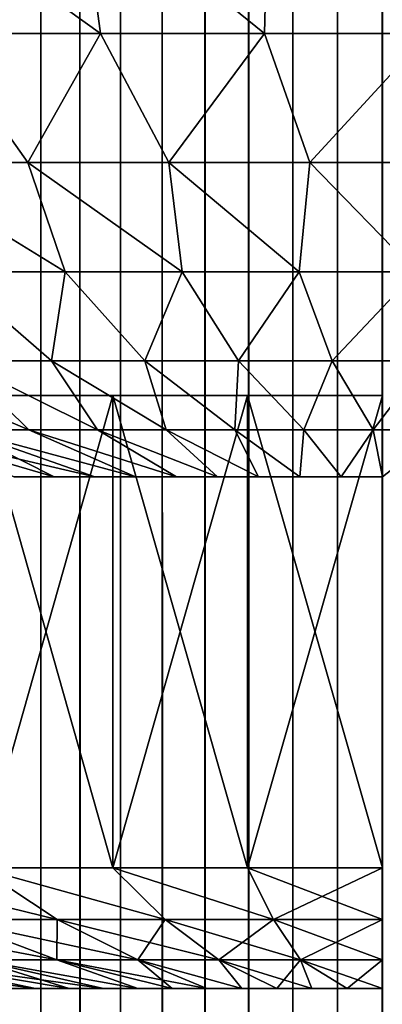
# Model space of a CAD drawing. Header units: millimetres. Extents: x -125 to 125, y -45 to 4025.
# Tile 317 of 656: x -1.54 to 0, y 3897.92 to 3902.11. Entities that reach past the tile are written whole.
import ezdxf

# ---------------------------------------------------------------- set-up
doc = ezdxf.new("R2010")
doc.units = ezdxf.units.MM
doc.header["$LTSCALE"] = 6.999206
for name, color, linetype in [('1', 7, 'CONTINUOUS'), ('2', 7, 'CONTINUOUS'), ('21', 7, 'CONTINUOUS'), ('22', 7, 'CONTINUOUS'), ('28', 7, 'CONTINUOUS'), ('29', 7, 'CONTINUOUS')]:
    doc.layers.add(name, color=color, linetype=linetype)

msp = doc.modelspace()

# ---------------------------------------------------------------- linework, layer by layer
at = {"layer": '1', "color": 7, "linetype": 'CONTINUOUS'}
for points in [[(-1.6147, 3910, -2.2875), (-1.4548, 3910, -2.3924), (-1.6147, 0, -2.2875), (-1.6147, 3910, -2.2875)], [(-1.6147, 0, -2.2875), (-1.4548, 3910, -2.3924), (-1.4548, 0, -2.3924), (-1.6147, 0, -2.2875)], [(-1.4548, 3910, -2.3924), (-1.2882, 3910, -2.4861), (-1.4548, 0, -2.3924), (-1.4548, 3910, -2.3924)], [(-1.4548, 0, -2.3924), (-1.2882, 3910, -2.4861), (-1.2882, 0, -2.4861), (-1.4548, 0, -2.3924)], [(-1.2882, 3910, -2.4861), (-1.1155, 3910, -2.5682), (-1.2882, 0, -2.4861), (-1.2882, 3910, -2.4861)], [(-1.2882, 0, -2.4861), (-1.1155, 3910, -2.5682), (-1.1155, 0, -2.5682), (-1.2882, 0, -2.4861)], [(-1.1155, 3910, -2.5682), (-0.9377, 3910, -2.6383), (-1.1155, 0, -2.5682), (-1.1155, 3910, -2.5682)], [(-1.1155, 0, -2.5682), (-0.9377, 3910, -2.6383), (-0.9377, 0, -2.6383), (-1.1155, 0, -2.5682)], [(-0.9377, 3910, -2.6383), (-0.7554, 3910, -2.6962), (-0.9377, 0, -2.6383), (-0.9377, 3910, -2.6383)], [(-0.9377, 0, -2.6383), (-0.7554, 3910, -2.6962), (-0.7554, 0, -2.6962), (-0.9377, 0, -2.6383)], [(-0.7554, 3910, -2.6962), (-0.5697, 3910, -2.7414), (-0.7554, 0, -2.6962), (-0.7554, 3910, -2.6962)], [(-0.7554, 0, -2.6962), (-0.5697, 3910, -2.7414), (-0.5697, 0, -2.7414), (-0.7554, 0, -2.6962)], [(-0.5697, 3910, -2.7414), (-0.3813, 3910, -2.7739), (-0.5697, 0, -2.7414), (-0.5697, 3910, -2.7414)], [(-0.5697, 0, -2.7414), (-0.3813, 3910, -2.7739), (-0.3813, 0, -2.7739), (-0.5697, 0, -2.7414)], [(-0.3813, 3910, -2.7739), (-0.1911, 3910, -2.7935), (-0.3813, 0, -2.7739), (-0.3813, 3910, -2.7739)], [(-0.3813, 0, -2.7739), (-0.1911, 3910, -2.7935), (-0.1911, 0, -2.7935), (-0.3813, 0, -2.7739)], [(-0.1911, 3910, -2.7935), (0, 3910, -2.8), (-0.1911, 0, -2.7935), (-0.1911, 3910, -2.7935)], [(-0.1911, 0, -2.7935), (0, 3910, -2.8), (0, 0, -2.8), (-0.1911, 0, -2.7935)]]:
    msp.add_3dface(points, dxfattribs=at)
at = {"layer": '2', "color": 7, "linetype": 'CONTINUOUS'}
for points in [[(-1.4548, 3910, 2.3924), (-1.6147, 3910, 2.2875), (-1.4548, 0, 2.3924), (-1.4548, 3910, 2.3924)], [(-1.4548, 0, 2.3924), (-1.6147, 3910, 2.2875), (-1.6147, 0, 2.2875), (-1.4548, 0, 2.3924)], [(-1.2882, 3910, 2.4861), (-1.4548, 3910, 2.3924), (-1.2882, 0, 2.4861), (-1.2882, 3910, 2.4861)], [(-1.2882, 0, 2.4861), (-1.4548, 3910, 2.3924), (-1.4548, 0, 2.3924), (-1.2882, 0, 2.4861)], [(-1.1155, 3910, 2.5682), (-1.2882, 3910, 2.4861), (-1.1155, 0, 2.5682), (-1.1155, 3910, 2.5682)], [(-1.1155, 0, 2.5682), (-1.2882, 3910, 2.4861), (-1.2882, 0, 2.4861), (-1.1155, 0, 2.5682)], [(-0.9377, 3910, 2.6383), (-1.1155, 3910, 2.5682), (-0.9377, 0, 2.6383), (-0.9377, 3910, 2.6383)], [(-0.9377, 0, 2.6383), (-1.1155, 3910, 2.5682), (-1.1155, 0, 2.5682), (-0.9377, 0, 2.6383)], [(-0.7554, 3910, 2.6962), (-0.9377, 3910, 2.6383), (-0.7554, 0, 2.6962), (-0.7554, 3910, 2.6962)], [(-0.7554, 0, 2.6962), (-0.9377, 3910, 2.6383), (-0.9377, 0, 2.6383), (-0.7554, 0, 2.6962)], [(-0.5697, 3910, 2.7414), (-0.7554, 3910, 2.6962), (-0.5697, 0, 2.7414), (-0.5697, 3910, 2.7414)], [(-0.5697, 0, 2.7414), (-0.7554, 3910, 2.6962), (-0.7554, 0, 2.6962), (-0.5697, 0, 2.7414)], [(-0.3813, 3910, 2.7739), (-0.5697, 3910, 2.7414), (-0.3813, 0, 2.7739), (-0.3813, 3910, 2.7739)], [(-0.3813, 0, 2.7739), (-0.5697, 3910, 2.7414), (-0.5697, 0, 2.7414), (-0.3813, 0, 2.7739)], [(-0.1911, 3910, 2.7935), (-0.3813, 3910, 2.7739), (-0.1911, 0, 2.7935), (-0.1911, 3910, 2.7935)], [(-0.1911, 0, 2.7935), (-0.3813, 3910, 2.7739), (-0.3813, 0, 2.7739), (-0.1911, 0, 2.7935)], [(0, 3910, 2.8), (-0.1911, 3910, 2.7935), (0, 0, 2.8), (0, 3910, 2.8)], [(0, 0, 2.8), (-0.1911, 3910, 2.7935), (-0.1911, 0, 2.7935), (0, 0, 2.8)]]:
    msp.add_3dface(points, dxfattribs=at)
at = {"layer": '21', "color": 7, "linetype": 'CONTINUOUS'}
for points in [[(-1.2861, 3902.6892, 25.7567), (-2.0848, 3902.6892, 25.7044), (-1.201, 3902.0553, 22.5423), (-1.2861, 3902.6892, 25.7567)], [(-1.201, 3902.0553, 22.5423), (-2.0848, 3902.6892, 25.7044), (-1.8984, 3902.0553, 22.4943), (-1.201, 3902.0553, 22.5423)], [(-0.4862, 3902.6892, 25.7842), (-1.2861, 3902.6892, 25.7567), (-0.5023, 3902.0553, 22.5687), (-0.4862, 3902.6892, 25.7842)], [(-0.5023, 3902.0553, 22.5687), (-1.2861, 3902.6892, 25.7567), (-1.201, 3902.0553, 22.5423), (-0.5023, 3902.0553, 22.5687)], [(0.1968, 3902.0553, 22.5734), (-0.4862, 3902.6892, 25.7842), (-0.5023, 3902.0553, 22.5687), (0.1968, 3902.0553, 22.5734)], [(0.3143, 3902.6892, 25.7868), (-0.4862, 3902.6892, 25.7842), (0.1968, 3902.0553, 22.5734), (0.3143, 3902.6892, 25.7868)], [(-1.5105, 3901.5059, 19.2852), (-1.8984, 3902.0553, 22.4943), (-2.1093, 3901.5059, 19.2289), (-1.5105, 3901.5059, 19.2852)], [(-1.201, 3902.0553, 22.5423), (-1.8984, 3902.0553, 22.4943), (-1.5105, 3901.5059, 19.2852), (-1.201, 3902.0553, 22.5423)], [(-0.9101, 3901.5059, 19.3228), (-1.201, 3902.0553, 22.5423), (-1.5105, 3901.5059, 19.2852), (-0.9101, 3901.5059, 19.3228)], [(-0.5023, 3902.0553, 22.5687), (-1.201, 3902.0553, 22.5423), (-0.9101, 3901.5059, 19.3228), (-0.5023, 3902.0553, 22.5687)], [(-0.3089, 3901.5059, 19.3418), (-0.5023, 3902.0553, 22.5687), (-0.9101, 3901.5059, 19.3228), (-0.3089, 3901.5059, 19.3418)], [(0.1968, 3902.0553, 22.5734), (-0.5023, 3902.0553, 22.5687), (-0.3089, 3901.5059, 19.3418), (0.1968, 3902.0553, 22.5734)], [(0.2926, 3901.5059, 19.3421), (0.1968, 3902.0553, 22.5734), (-0.3089, 3901.5059, 19.3418), (0.2926, 3901.5059, 19.3421)], [(-1.5105, 3901.5059, 19.2852), (-2.1093, 3901.5059, 19.2289), (-1.3507, 3901.0413, 16.0442), (-1.5105, 3901.5059, 19.2852)], [(-1.3507, 3901.0413, 16.0442), (-2.1093, 3901.5059, 19.2289), (-1.8469, 3901.0413, 15.9947), (-1.3507, 3901.0413, 16.0442)], [(-0.9101, 3901.5059, 19.3228), (-1.5105, 3901.5059, 19.2852), (-0.8531, 3901.0413, 16.0784), (-0.9101, 3901.5059, 19.3228)], [(-0.8531, 3901.0413, 16.0784), (-1.5105, 3901.5059, 19.2852), (-1.3507, 3901.0413, 16.0442), (-0.8531, 3901.0413, 16.0784)], [(-0.3089, 3901.5059, 19.3418), (-0.9101, 3901.5059, 19.3228), (-0.3548, 3901.0413, 16.0971), (-0.3089, 3901.5059, 19.3418)], [(-0.3548, 3901.0413, 16.0971), (-0.9101, 3901.5059, 19.3228), (-0.8531, 3901.0413, 16.0784), (-0.3548, 3901.0413, 16.0971)], [(0.1439, 3901.0413, 16.1003), (-0.3089, 3901.5059, 19.3418), (-0.3548, 3901.0413, 16.0971), (0.1439, 3901.0413, 16.1003)], [(0.2926, 3901.5059, 19.3421), (-0.3089, 3901.5059, 19.3418), (0.1439, 3901.0413, 16.1003), (0.2926, 3901.5059, 19.3421)], [(-1.3507, 3901.0413, 16.0442), (-1.8469, 3901.0413, 15.9947), (-1.409, 3900.6619, 12.7691), (-1.3507, 3901.0413, 16.0442)], [(-1.409, 3900.6619, 12.7691), (-1.8469, 3901.0413, 15.9947), (-1.8051, 3900.6619, 12.7192), (-1.409, 3900.6619, 12.7691)], [(-1.0115, 3900.6619, 12.8067), (-1.3507, 3901.0413, 16.0442), (-1.409, 3900.6619, 12.7691), (-1.0115, 3900.6619, 12.8067)], [(-0.8531, 3901.0413, 16.0784), (-1.3507, 3901.0413, 16.0442), (-1.0115, 3900.6619, 12.8067), (-0.8531, 3901.0413, 16.0784)], [(-0.613, 3900.6619, 12.832), (-0.8531, 3901.0413, 16.0784), (-1.0115, 3900.6619, 12.8067), (-0.613, 3900.6619, 12.832)], [(-0.3548, 3901.0413, 16.0971), (-0.8531, 3901.0413, 16.0784), (-0.613, 3900.6619, 12.832), (-0.3548, 3901.0413, 16.0971)], [(-0.2139, 3900.6619, 12.8448), (-0.3548, 3901.0413, 16.0971), (-0.613, 3900.6619, 12.832), (-0.2139, 3900.6619, 12.8448)], [(0.1439, 3901.0413, 16.1003), (-0.3548, 3901.0413, 16.0971), (-0.2139, 3900.6619, 12.8448), (0.1439, 3901.0413, 16.1003)], [(0.1854, 3900.6619, 12.8453), (0.1439, 3901.0413, 16.1003), (-0.2139, 3900.6619, 12.8448), (0.1854, 3900.6619, 12.8453)], [(-1.8051, 3900.6619, 12.7192), (-2.1996, 3900.6619, 12.6569), (-1.5053, 3900.3679, 9.4645), (-1.8051, 3900.6619, 12.7192)], [(-1.5053, 3900.3679, 9.4645), (-2.1996, 3900.6619, 12.6569), (-1.7952, 3900.3679, 9.4138), (-1.5053, 3900.3679, 9.4645)], [(-1.409, 3900.6619, 12.7691), (-1.8051, 3900.6619, 12.7192), (-1.2139, 3900.3679, 9.5063), (-1.409, 3900.6619, 12.7691)], [(-1.2139, 3900.3679, 9.5063), (-1.8051, 3900.6619, 12.7192), (-1.5053, 3900.3679, 9.4645), (-1.2139, 3900.3679, 9.5063)], [(-1.0115, 3900.6619, 12.8067), (-1.409, 3900.6619, 12.7691), (-0.9213, 3900.3679, 9.539), (-1.0115, 3900.6619, 12.8067)], [(-0.9213, 3900.3679, 9.539), (-1.409, 3900.6619, 12.7691), (-1.2139, 3900.3679, 9.5063), (-0.9213, 3900.3679, 9.539)], [(-0.613, 3900.6619, 12.832), (-1.0115, 3900.6619, 12.8067), (-0.6279, 3900.3679, 9.5628), (-0.613, 3900.6619, 12.832)], [(-0.6279, 3900.3679, 9.5628), (-1.0115, 3900.6619, 12.8067), (-0.9213, 3900.3679, 9.539), (-0.6279, 3900.3679, 9.5628)], [(-0.3339, 3900.3679, 9.5776), (-0.613, 3900.6619, 12.832), (-0.6279, 3900.3679, 9.5628), (-0.3339, 3900.3679, 9.5776)], [(-0.2139, 3900.6619, 12.8448), (-0.613, 3900.6619, 12.832), (-0.3339, 3900.3679, 9.5776), (-0.2139, 3900.6619, 12.8448)], [(-0.0396, 3900.3679, 9.5834), (-0.2139, 3900.6619, 12.8448), (-0.3339, 3900.3679, 9.5776), (-0.0396, 3900.3679, 9.5834)], [(0.1854, 3900.6619, 12.8453), (-0.2139, 3900.6619, 12.8448), (-0.0396, 3900.3679, 9.5834), (0.1854, 3900.6619, 12.8453)], [(0.2548, 3900.3679, 9.58), (0.1854, 3900.6619, 12.8453), (-0.0396, 3900.3679, 9.5834), (0.2548, 3900.3679, 9.58)], [(-1.7952, 3900.3679, 9.4138), (-2.0835, 3900.3679, 9.3542), (-1.2249, 3900.1691, 6.3835), (-1.7952, 3900.3679, 9.4138)], [(-1.2249, 3900.1691, 6.3835), (-2.0835, 3900.3679, 9.3542), (-1.3973, 3900.1691, 6.348), (-1.2249, 3900.1691, 6.3835)], [(-1.3973, 3900.1691, 6.348), (-2.0835, 3900.3679, 9.3542), (-1.5687, 3900.1691, 6.3079), (-1.3973, 3900.1691, 6.348)], [(-1.5053, 3900.3679, 9.4645), (-1.7952, 3900.3679, 9.4138), (-1.0516, 3900.1691, 6.4144), (-1.5053, 3900.3679, 9.4645)], [(-1.0516, 3900.1691, 6.4144), (-1.7952, 3900.3679, 9.4138), (-1.2249, 3900.1691, 6.3835), (-1.0516, 3900.1691, 6.4144)], [(-1.2139, 3900.3679, 9.5063), (-1.5053, 3900.3679, 9.4645), (-0.8775, 3900.1691, 6.4405), (-1.2139, 3900.3679, 9.5063)], [(-0.8775, 3900.1691, 6.4405), (-1.5053, 3900.3679, 9.4645), (-1.0516, 3900.1691, 6.4144), (-0.8775, 3900.1691, 6.4405)], [(-0.9213, 3900.3679, 9.539), (-1.2139, 3900.3679, 9.5063), (-0.7028, 3900.1691, 6.4619), (-0.9213, 3900.3679, 9.539)], [(-0.7028, 3900.1691, 6.4619), (-1.2139, 3900.3679, 9.5063), (-0.8775, 3900.1691, 6.4405), (-0.7028, 3900.1691, 6.4619)], [(-0.6279, 3900.3679, 9.5628), (-0.9213, 3900.3679, 9.539), (-0.5275, 3900.1691, 6.4786), (-0.6279, 3900.3679, 9.5628)], [(-0.5275, 3900.1691, 6.4786), (-0.9213, 3900.3679, 9.539), (-0.7028, 3900.1691, 6.4619), (-0.5275, 3900.1691, 6.4786)], [(-0.3339, 3900.3679, 9.5776), (-0.6279, 3900.3679, 9.5628), (-0.3519, 3900.1691, 6.4905), (-0.3339, 3900.3679, 9.5776)], [(-0.3519, 3900.1691, 6.4905), (-0.6279, 3900.3679, 9.5628), (-0.5275, 3900.1691, 6.4786), (-0.3519, 3900.1691, 6.4905)], [(-0.176, 3900.1691, 6.4976), (-0.3339, 3900.3679, 9.5776), (-0.3519, 3900.1691, 6.4905), (-0.176, 3900.1691, 6.4976)], [(-0.0396, 3900.3679, 9.5834), (-0.3339, 3900.3679, 9.5776), (-0.176, 3900.1691, 6.4976), (-0.0396, 3900.3679, 9.5834)], [(0, 3900.1691, 6.5), (-0.0396, 3900.3679, 9.5834), (-0.176, 3900.1691, 6.4976), (0, 3900.1691, 6.5)], [(0.2548, 3900.3679, 9.58), (-0.0396, 3900.3679, 9.5834), (0, 3900.1691, 6.5), (0.2548, 3900.3679, 9.58)]]:
    msp.add_3dface(points, dxfattribs=at)
at = {"layer": '22', "color": 7, "linetype": 'CONTINUOUS'}
for points in [[(-1.201, 3902.0553, -22.5423), (-1.8984, 3902.0553, -22.4943), (-2.0848, 3902.6892, -25.7044), (-1.201, 3902.0553, -22.5423)], [(-1.2861, 3902.6892, -25.7567), (-1.201, 3902.0553, -22.5423), (-2.0848, 3902.6892, -25.7044), (-1.2861, 3902.6892, -25.7567)], [(-0.5023, 3902.0553, -22.5687), (-1.201, 3902.0553, -22.5423), (-1.2861, 3902.6892, -25.7567), (-0.5023, 3902.0553, -22.5687)], [(-0.4862, 3902.6892, -25.7842), (-0.5023, 3902.0553, -22.5687), (-1.2861, 3902.6892, -25.7567), (-0.4862, 3902.6892, -25.7842)], [(0.1968, 3902.0553, -22.5734), (-0.5023, 3902.0553, -22.5687), (-0.4862, 3902.6892, -25.7842), (0.1968, 3902.0553, -22.5734)], [(0.3143, 3902.6892, -25.7868), (0.1968, 3902.0553, -22.5734), (-0.4862, 3902.6892, -25.7842), (0.3143, 3902.6892, -25.7868)], [(-1.5105, 3901.5059, -19.2852), (-2.1093, 3901.5059, -19.2289), (-1.8984, 3902.0553, -22.4943), (-1.5105, 3901.5059, -19.2852)], [(-1.201, 3902.0553, -22.5423), (-1.5105, 3901.5059, -19.2852), (-1.8984, 3902.0553, -22.4943), (-1.201, 3902.0553, -22.5423)], [(-0.9101, 3901.5059, -19.3228), (-1.5105, 3901.5059, -19.2852), (-1.201, 3902.0553, -22.5423), (-0.9101, 3901.5059, -19.3228)], [(-0.5023, 3902.0553, -22.5687), (-0.9101, 3901.5059, -19.3228), (-1.201, 3902.0553, -22.5423), (-0.5023, 3902.0553, -22.5687)], [(-0.3089, 3901.5059, -19.3418), (-0.9101, 3901.5059, -19.3228), (-0.5023, 3902.0553, -22.5687), (-0.3089, 3901.5059, -19.3418)], [(0.1968, 3902.0553, -22.5734), (-0.3089, 3901.5059, -19.3418), (-0.5023, 3902.0553, -22.5687), (0.1968, 3902.0553, -22.5734)], [(0.2926, 3901.5059, -19.3421), (-0.3089, 3901.5059, -19.3418), (0.1968, 3902.0553, -22.5734), (0.2926, 3901.5059, -19.3421)], [(-1.3507, 3901.0413, -16.0442), (-1.8469, 3901.0413, -15.9947), (-2.1093, 3901.5059, -19.2289), (-1.3507, 3901.0413, -16.0442)], [(-1.5105, 3901.5059, -19.2852), (-1.3507, 3901.0413, -16.0442), (-2.1093, 3901.5059, -19.2289), (-1.5105, 3901.5059, -19.2852)], [(-0.8531, 3901.0413, -16.0784), (-1.3507, 3901.0413, -16.0442), (-1.5105, 3901.5059, -19.2852), (-0.8531, 3901.0413, -16.0784)], [(-0.9101, 3901.5059, -19.3228), (-0.8531, 3901.0413, -16.0784), (-1.5105, 3901.5059, -19.2852), (-0.9101, 3901.5059, -19.3228)], [(-0.3548, 3901.0413, -16.0971), (-0.8531, 3901.0413, -16.0784), (-0.9101, 3901.5059, -19.3228), (-0.3548, 3901.0413, -16.0971)], [(-0.3089, 3901.5059, -19.3418), (-0.3548, 3901.0413, -16.0971), (-0.9101, 3901.5059, -19.3228), (-0.3089, 3901.5059, -19.3418)], [(0.1439, 3901.0413, -16.1003), (-0.3548, 3901.0413, -16.0971), (-0.3089, 3901.5059, -19.3418), (0.1439, 3901.0413, -16.1003)], [(0.2926, 3901.5059, -19.3421), (0.1439, 3901.0413, -16.1003), (-0.3089, 3901.5059, -19.3418), (0.2926, 3901.5059, -19.3421)], [(-1.409, 3900.6619, -12.7691), (-1.8051, 3900.6619, -12.7192), (-1.8469, 3901.0413, -15.9947), (-1.409, 3900.6619, -12.7691)], [(-1.3507, 3901.0413, -16.0442), (-1.409, 3900.6619, -12.7691), (-1.8469, 3901.0413, -15.9947), (-1.3507, 3901.0413, -16.0442)], [(-1.0115, 3900.6619, -12.8067), (-1.409, 3900.6619, -12.7691), (-1.3507, 3901.0413, -16.0442), (-1.0115, 3900.6619, -12.8067)], [(-0.8531, 3901.0413, -16.0784), (-1.0115, 3900.6619, -12.8067), (-1.3507, 3901.0413, -16.0442), (-0.8531, 3901.0413, -16.0784)], [(-0.613, 3900.6619, -12.832), (-1.0115, 3900.6619, -12.8067), (-0.8531, 3901.0413, -16.0784), (-0.613, 3900.6619, -12.832)], [(-0.3548, 3901.0413, -16.0971), (-0.613, 3900.6619, -12.832), (-0.8531, 3901.0413, -16.0784), (-0.3548, 3901.0413, -16.0971)], [(-0.2139, 3900.6619, -12.8448), (-0.613, 3900.6619, -12.832), (-0.3548, 3901.0413, -16.0971), (-0.2139, 3900.6619, -12.8448)], [(0.1439, 3901.0413, -16.1003), (-0.2139, 3900.6619, -12.8448), (-0.3548, 3901.0413, -16.0971), (0.1439, 3901.0413, -16.1003)], [(0.1854, 3900.6619, -12.8453), (-0.2139, 3900.6619, -12.8448), (0.1439, 3901.0413, -16.1003), (0.1854, 3900.6619, -12.8453)], [(-1.5053, 3900.3679, -9.4645), (-1.7952, 3900.3679, -9.4138), (-2.1996, 3900.6619, -12.6569), (-1.5053, 3900.3679, -9.4645)], [(-1.8051, 3900.6619, -12.7192), (-1.5053, 3900.3679, -9.4645), (-2.1996, 3900.6619, -12.6569), (-1.8051, 3900.6619, -12.7192)], [(-1.2139, 3900.3679, -9.5063), (-1.5053, 3900.3679, -9.4645), (-1.8051, 3900.6619, -12.7192), (-1.2139, 3900.3679, -9.5063)], [(-1.409, 3900.6619, -12.7691), (-1.2139, 3900.3679, -9.5063), (-1.8051, 3900.6619, -12.7192), (-1.409, 3900.6619, -12.7691)], [(-0.9213, 3900.3679, -9.539), (-1.2139, 3900.3679, -9.5063), (-1.409, 3900.6619, -12.7691), (-0.9213, 3900.3679, -9.539)], [(-1.0115, 3900.6619, -12.8067), (-0.9213, 3900.3679, -9.539), (-1.409, 3900.6619, -12.7691), (-1.0115, 3900.6619, -12.8067)], [(-0.6279, 3900.3679, -9.5628), (-0.9213, 3900.3679, -9.539), (-1.0115, 3900.6619, -12.8067), (-0.6279, 3900.3679, -9.5628)], [(-0.613, 3900.6619, -12.832), (-0.6279, 3900.3679, -9.5628), (-1.0115, 3900.6619, -12.8067), (-0.613, 3900.6619, -12.832)], [(-0.3339, 3900.3679, -9.5776), (-0.6279, 3900.3679, -9.5628), (-0.613, 3900.6619, -12.832), (-0.3339, 3900.3679, -9.5776)], [(-0.2139, 3900.6619, -12.8448), (-0.3339, 3900.3679, -9.5776), (-0.613, 3900.6619, -12.832), (-0.2139, 3900.6619, -12.8448)], [(-0.0396, 3900.3679, -9.5834), (-0.3339, 3900.3679, -9.5776), (-0.2139, 3900.6619, -12.8448), (-0.0396, 3900.3679, -9.5834)], [(0.1854, 3900.6619, -12.8453), (-0.0396, 3900.3679, -9.5834), (-0.2139, 3900.6619, -12.8448), (0.1854, 3900.6619, -12.8453)], [(0.2548, 3900.3679, -9.58), (-0.0396, 3900.3679, -9.5834), (0.1854, 3900.6619, -12.8453), (0.2548, 3900.3679, -9.58)], [(-1.3973, 3900.1691, -6.348), (-1.5687, 3900.1691, -6.3079), (-2.0835, 3900.3679, -9.3542), (-1.3973, 3900.1691, -6.348)], [(-1.7952, 3900.3679, -9.4138), (-1.3973, 3900.1691, -6.348), (-2.0835, 3900.3679, -9.3542), (-1.7952, 3900.3679, -9.4138)], [(-1.2249, 3900.1691, -6.3835), (-1.3973, 3900.1691, -6.348), (-1.7952, 3900.3679, -9.4138), (-1.2249, 3900.1691, -6.3835)], [(-1.0516, 3900.1691, -6.4144), (-1.2249, 3900.1691, -6.3835), (-1.7952, 3900.3679, -9.4138), (-1.0516, 3900.1691, -6.4144)], [(-1.5053, 3900.3679, -9.4645), (-1.0516, 3900.1691, -6.4144), (-1.7952, 3900.3679, -9.4138), (-1.5053, 3900.3679, -9.4645)], [(-0.8775, 3900.1691, -6.4405), (-1.0516, 3900.1691, -6.4144), (-1.5053, 3900.3679, -9.4645), (-0.8775, 3900.1691, -6.4405)], [(-1.2139, 3900.3679, -9.5063), (-0.8775, 3900.1691, -6.4405), (-1.5053, 3900.3679, -9.4645), (-1.2139, 3900.3679, -9.5063)], [(-0.7028, 3900.1691, -6.4619), (-0.8775, 3900.1691, -6.4405), (-1.2139, 3900.3679, -9.5063), (-0.7028, 3900.1691, -6.4619)], [(-0.9213, 3900.3679, -9.539), (-0.7028, 3900.1691, -6.4619), (-1.2139, 3900.3679, -9.5063), (-0.9213, 3900.3679, -9.539)], [(-0.5275, 3900.1691, -6.4786), (-0.7028, 3900.1691, -6.4619), (-0.9213, 3900.3679, -9.539), (-0.5275, 3900.1691, -6.4786)], [(-0.6279, 3900.3679, -9.5628), (-0.5275, 3900.1691, -6.4786), (-0.9213, 3900.3679, -9.539), (-0.6279, 3900.3679, -9.5628)], [(-0.3519, 3900.1691, -6.4905), (-0.5275, 3900.1691, -6.4786), (-0.6279, 3900.3679, -9.5628), (-0.3519, 3900.1691, -6.4905)], [(-0.3339, 3900.3679, -9.5776), (-0.3519, 3900.1691, -6.4905), (-0.6279, 3900.3679, -9.5628), (-0.3339, 3900.3679, -9.5776)], [(-0.176, 3900.1691, -6.4976), (-0.3519, 3900.1691, -6.4905), (-0.3339, 3900.3679, -9.5776), (-0.176, 3900.1691, -6.4976)], [(-0.0396, 3900.3679, -9.5834), (-0.176, 3900.1691, -6.4976), (-0.3339, 3900.3679, -9.5776), (-0.0396, 3900.3679, -9.5834)], [(0, 3900.1691, -6.5), (-0.176, 3900.1691, -6.4976), (-0.0396, 3900.3679, -9.5834), (0, 3900.1691, -6.5)], [(0.2548, 3900.3679, -9.58), (0, 3900.1691, -6.5), (-0.0396, 3900.3679, -9.5834), (0.2548, 3900.3679, -9.58)]]:
    msp.add_3dface(points, dxfattribs=at)
at = {"layer": '28', "color": 7, "linetype": 'CONTINUOUS'}
for points in [[(-1.7182, 3900.5144, -12.3813), (-1.1475, 3900.5144, -12.4472), (-1.7182, 3898.5045, -12.3813), (-1.7182, 3900.5144, -12.3813)], [(-1.7182, 3898.5045, -12.3813), (-1.1475, 3900.5144, -12.4472), (-1.1475, 3898.5045, -12.4472), (-1.7182, 3898.5045, -12.3813)], [(-1.1475, 3900.5144, 12.4472), (-1.7182, 3900.5144, 12.3813), (-1.1475, 3898.5045, 12.4472), (-1.1475, 3900.5144, 12.4472)], [(-1.1475, 3898.5045, 12.4472), (-1.7182, 3900.5144, 12.3813), (-1.7182, 3898.5045, 12.3813), (-1.1475, 3898.5045, 12.4472)], [(-1.1475, 3900.5144, -12.4472), (-0.5744, 3900.5144, -12.4868), (-1.1475, 3898.5045, -12.4472), (-1.1475, 3900.5144, -12.4472)], [(-1.1475, 3898.5045, -12.4472), (-0.5744, 3900.5144, -12.4868), (-0.5744, 3898.5045, -12.4868), (-1.1475, 3898.5045, -12.4472)], [(-0.5744, 3900.5144, 12.4868), (-1.1475, 3900.5144, 12.4472), (-0.5744, 3898.5045, 12.4868), (-0.5744, 3900.5144, 12.4868)], [(-0.5744, 3898.5045, 12.4868), (-1.1475, 3900.5144, 12.4472), (-1.1475, 3898.5045, 12.4472), (-0.5744, 3898.5045, 12.4868)], [(-0.5744, 3900.5144, -12.4868), (0, 3900.5144, -12.5), (-0.5744, 3898.5045, -12.4868), (-0.5744, 3900.5144, -12.4868)], [(-0.5744, 3898.5045, -12.4868), (0, 3900.5144, -12.5), (0, 3898.5045, -12.5), (-0.5744, 3898.5045, -12.4868)], [(0, 3900.5144, 12.5), (-0.5744, 3900.5144, 12.4868), (0, 3898.5045, 12.5), (0, 3900.5144, 12.5)], [(0, 3898.5045, 12.5), (-0.5744, 3900.5144, 12.4868), (-0.5744, 3898.5045, 12.4868), (0, 3898.5045, 12.5)]]:
    msp.add_3dface(points, dxfattribs=at)
at = {"layer": '29', "color": 7, "linetype": 'CONTINUOUS'}
for points in [[(-2.2853, 3898.5045, -12.2893), (-1.7182, 3898.5045, -12.3813), (-1.3851, 3898.2851, -9.9297), (-2.2853, 3898.5045, -12.2893)], [(-1.8422, 3898.2851, -9.8551), (-2.2853, 3898.5045, -12.2893), (-1.3851, 3898.2851, -9.9297), (-1.8422, 3898.2851, -9.8551)], [(-1.7182, 3898.5045, 12.3813), (-2.2853, 3898.5045, 12.2893), (-1.3851, 3898.2851, 9.9297), (-1.7182, 3898.5045, 12.3813)], [(-1.3851, 3898.2851, 9.9297), (-2.2853, 3898.5045, 12.2893), (-1.8422, 3898.2851, 9.8551), (-1.3851, 3898.2851, 9.9297)], [(-1.7182, 3898.5045, -12.3813), (-1.1475, 3898.5045, -12.4472), (-0.9251, 3898.2851, -9.983), (-1.7182, 3898.5045, -12.3813)], [(-1.3851, 3898.2851, -9.9297), (-1.7182, 3898.5045, -12.3813), (-0.9251, 3898.2851, -9.983), (-1.3851, 3898.2851, -9.9297)], [(-1.1475, 3898.5045, 12.4472), (-1.7182, 3898.5045, 12.3813), (-0.9251, 3898.2851, 9.983), (-1.1475, 3898.5045, 12.4472)], [(-0.9251, 3898.2851, 9.983), (-1.7182, 3898.5045, 12.3813), (-1.3851, 3898.2851, 9.9297), (-0.9251, 3898.2851, 9.983)], [(-1.1475, 3898.5045, -12.4472), (-0.5744, 3898.5045, -12.4868), (-0.463, 3898.2851, -10.0151), (-1.1475, 3898.5045, -12.4472)], [(-0.9251, 3898.2851, -9.983), (-1.1475, 3898.5045, -12.4472), (-0.463, 3898.2851, -10.0151), (-0.9251, 3898.2851, -9.983)], [(-0.5744, 3898.5045, 12.4868), (-1.1475, 3898.5045, 12.4472), (-0.463, 3898.2851, 10.0151), (-0.5744, 3898.5045, 12.4868)], [(-0.463, 3898.2851, 10.0151), (-1.1475, 3898.5045, 12.4472), (-0.9251, 3898.2851, 9.983), (-0.463, 3898.2851, 10.0151)], [(-0.5744, 3898.5045, -12.4868), (0, 3898.5045, -12.5), (-0.463, 3898.2851, -10.0151), (-0.5744, 3898.5045, -12.4868)], [(0, 3898.5045, 12.5), (-0.5744, 3898.5045, 12.4868), (0, 3898.2851, 10.0258), (0, 3898.5045, 12.5)], [(0, 3898.2851, 10.0258), (-0.5744, 3898.5045, 12.4868), (-0.463, 3898.2851, 10.0151), (0, 3898.2851, 10.0258)], [(-0.463, 3898.2851, -10.0151), (0, 3898.5045, -12.5), (0, 3898.2851, -10.0258), (-0.463, 3898.2851, -10.0151)], [(-1.8422, 3898.2851, 9.8551), (-2.2954, 3898.2851, 9.7595), (-1.386, 3898.1136, 7.4144), (-1.8422, 3898.2851, 9.8551)], [(-2.2954, 3898.2851, 9.7595), (-1.7269, 3898.1136, 7.3425), (-1.386, 3898.1136, 7.4144), (-2.2954, 3898.2851, 9.7595)], [(-1.3851, 3898.2851, 9.9297), (-1.8422, 3898.2851, 9.8551), (-1.0421, 3898.1136, 7.4705), (-1.3851, 3898.2851, 9.9297)], [(-1.8422, 3898.2851, 9.8551), (-1.386, 3898.1136, 7.4144), (-1.0421, 3898.1136, 7.4705), (-1.8422, 3898.2851, 9.8551)], [(-1.8422, 3898.2851, -9.8551), (-1.3851, 3898.2851, -9.9297), (-1.386, 3898.1136, -7.4144), (-1.8422, 3898.2851, -9.8551)], [(-1.8422, 3898.2851, -9.8551), (-1.386, 3898.1136, -7.4144), (-1.7269, 3898.1136, -7.3425), (-1.8422, 3898.2851, -9.8551)], [(-1.3851, 3898.2851, -9.9297), (-1.0421, 3898.1136, -7.4705), (-1.386, 3898.1136, -7.4144), (-1.3851, 3898.2851, -9.9297)], [(-0.9251, 3898.2851, 9.983), (-1.3851, 3898.2851, 9.9297), (-0.696, 3898.1136, 7.5107), (-0.9251, 3898.2851, 9.983)], [(-1.3851, 3898.2851, 9.9297), (-1.0421, 3898.1136, 7.4705), (-0.696, 3898.1136, 7.5107), (-1.3851, 3898.2851, 9.9297)], [(-1.3851, 3898.2851, -9.9297), (-0.9251, 3898.2851, -9.983), (-1.0421, 3898.1136, -7.4705), (-1.3851, 3898.2851, -9.9297)], [(-0.9251, 3898.2851, -9.983), (-0.696, 3898.1136, -7.5107), (-1.0421, 3898.1136, -7.4705), (-0.9251, 3898.2851, -9.983)], [(-0.463, 3898.2851, 10.0151), (-0.9251, 3898.2851, 9.983), (-0.3484, 3898.1136, 7.5348), (-0.463, 3898.2851, 10.0151)], [(-0.9251, 3898.2851, 9.983), (-0.696, 3898.1136, 7.5107), (-0.3484, 3898.1136, 7.5348), (-0.9251, 3898.2851, 9.983)], [(-0.9251, 3898.2851, -9.983), (-0.463, 3898.2851, -10.0151), (-0.696, 3898.1136, -7.5107), (-0.9251, 3898.2851, -9.983)], [(-0.463, 3898.2851, -10.0151), (-0.3484, 3898.1136, -7.5348), (-0.696, 3898.1136, -7.5107), (-0.463, 3898.2851, -10.0151)], [(0, 3898.2851, 10.0258), (-0.463, 3898.2851, 10.0151), (0, 3898.1136, 7.5429), (0, 3898.2851, 10.0258)], [(-0.463, 3898.2851, 10.0151), (-0.3484, 3898.1136, 7.5348), (0, 3898.1136, 7.5429), (-0.463, 3898.2851, 10.0151)], [(-0.463, 3898.2851, -10.0151), (0, 3898.2851, -10.0258), (-0.3484, 3898.1136, -7.5348), (-0.463, 3898.2851, -10.0151)], [(0, 3898.2851, -10.0258), (0, 3898.1136, -7.5429), (-0.3484, 3898.1136, -7.5348), (0, 3898.2851, -10.0258)], [(-1.6204, 3897.9907, 4.793), (-1.4777, 3897.9907, 4.8389), (-2.3971, 3898.1136, 7.1518), (-1.6204, 3897.9907, 4.793)], [(-2.3971, 3898.1136, 7.1518), (-1.4777, 3897.9907, 4.8389), (-2.0642, 3898.1136, 7.2549), (-2.3971, 3898.1136, 7.1518)], [(-1.4777, 3897.9907, -4.8389), (-1.6204, 3897.9907, -4.793), (-2.3971, 3898.1136, -7.1518), (-1.4777, 3897.9907, -4.8389)], [(-2.0642, 3898.1136, -7.2549), (-1.4777, 3897.9907, -4.8389), (-2.3971, 3898.1136, -7.1518), (-2.0642, 3898.1136, -7.2549)], [(-1.3336, 3897.9907, 4.8806), (-1.1884, 3897.9907, 4.918), (-2.0642, 3898.1136, 7.2549), (-1.3336, 3897.9907, 4.8806)], [(-2.0642, 3898.1136, 7.2549), (-1.1884, 3897.9907, 4.918), (-1.7269, 3898.1136, 7.3425), (-2.0642, 3898.1136, 7.2549)], [(-1.4777, 3897.9907, 4.8389), (-1.3336, 3897.9907, 4.8806), (-2.0642, 3898.1136, 7.2549), (-1.4777, 3897.9907, 4.8389)], [(-1.3336, 3897.9907, -4.8806), (-1.4777, 3897.9907, -4.8389), (-2.0642, 3898.1136, -7.2549), (-1.3336, 3897.9907, -4.8806)], [(-1.7269, 3898.1136, -7.3425), (-1.3336, 3897.9907, -4.8806), (-2.0642, 3898.1136, -7.2549), (-1.7269, 3898.1136, -7.3425)], [(-1.1884, 3897.9907, 4.918), (-1.0422, 3897.9907, 4.951), (-1.7269, 3898.1136, 7.3425), (-1.1884, 3897.9907, 4.918)], [(-1.7269, 3898.1136, 7.3425), (-1.0422, 3897.9907, 4.951), (-1.386, 3898.1136, 7.4144), (-1.7269, 3898.1136, 7.3425)], [(-1.1884, 3897.9907, -4.918), (-1.3336, 3897.9907, -4.8806), (-1.7269, 3898.1136, -7.3425), (-1.1884, 3897.9907, -4.918)], [(-1.0422, 3897.9907, -4.951), (-1.1884, 3897.9907, -4.918), (-1.7269, 3898.1136, -7.3425), (-1.0422, 3897.9907, -4.951)], [(-1.386, 3898.1136, -7.4144), (-1.0422, 3897.9907, -4.951), (-1.7269, 3898.1136, -7.3425), (-1.386, 3898.1136, -7.4144)], [(-0.895, 3897.9907, 4.9797), (-0.747, 3897.9907, 5.0041), (-1.386, 3898.1136, 7.4144), (-0.895, 3897.9907, 4.9797)], [(-1.386, 3898.1136, 7.4144), (-0.747, 3897.9907, 5.0041), (-1.0421, 3898.1136, 7.4705), (-1.386, 3898.1136, 7.4144)], [(-1.0422, 3897.9907, 4.951), (-0.895, 3897.9907, 4.9797), (-1.386, 3898.1136, 7.4144), (-1.0422, 3897.9907, 4.951)], [(-0.895, 3897.9907, -4.9797), (-1.0422, 3897.9907, -4.951), (-1.386, 3898.1136, -7.4144), (-0.895, 3897.9907, -4.9797)], [(-1.0421, 3898.1136, -7.4705), (-0.895, 3897.9907, -4.9797), (-1.386, 3898.1136, -7.4144), (-1.0421, 3898.1136, -7.4705)], [(-0.747, 3897.9907, 5.0041), (-0.5984, 3897.9907, 5.024), (-1.0421, 3898.1136, 7.4705), (-0.747, 3897.9907, 5.0041)], [(-1.0421, 3898.1136, 7.4705), (-0.5984, 3897.9907, 5.024), (-0.696, 3898.1136, 7.5107), (-1.0421, 3898.1136, 7.4705)], [(-0.747, 3897.9907, -5.0041), (-0.895, 3897.9907, -4.9797), (-1.0421, 3898.1136, -7.4705), (-0.747, 3897.9907, -5.0041)], [(-0.5984, 3897.9907, -5.024), (-0.747, 3897.9907, -5.0041), (-1.0421, 3898.1136, -7.4705), (-0.5984, 3897.9907, -5.024)], [(-0.696, 3898.1136, -7.5107), (-0.5984, 3897.9907, -5.024), (-1.0421, 3898.1136, -7.4705), (-0.696, 3898.1136, -7.5107)], [(-0.4493, 3897.9907, 5.0395), (-0.2997, 3897.9907, 5.0506), (-0.696, 3898.1136, 7.5107), (-0.4493, 3897.9907, 5.0395)], [(-0.696, 3898.1136, 7.5107), (-0.2997, 3897.9907, 5.0506), (-0.3484, 3898.1136, 7.5348), (-0.696, 3898.1136, 7.5107)], [(-0.5984, 3897.9907, 5.024), (-0.4493, 3897.9907, 5.0395), (-0.696, 3898.1136, 7.5107), (-0.5984, 3897.9907, 5.024)], [(-0.4493, 3897.9907, -5.0395), (-0.5984, 3897.9907, -5.024), (-0.696, 3898.1136, -7.5107), (-0.4493, 3897.9907, -5.0395)], [(-0.3484, 3898.1136, -7.5348), (-0.4493, 3897.9907, -5.0395), (-0.696, 3898.1136, -7.5107), (-0.3484, 3898.1136, -7.5348)], [(-0.2997, 3897.9907, -5.0506), (-0.4493, 3897.9907, -5.0395), (-0.3484, 3898.1136, -7.5348), (-0.2997, 3897.9907, -5.0506)], [(-0.1499, 3897.9907, 5.0573), (0, 3897.9907, 5.0595), (-0.3484, 3898.1136, 7.5348), (-0.1499, 3897.9907, 5.0573)], [(-0.3484, 3898.1136, 7.5348), (0, 3897.9907, 5.0595), (0, 3898.1136, 7.5429), (-0.3484, 3898.1136, 7.5348)], [(-0.2997, 3897.9907, 5.0506), (-0.1499, 3897.9907, 5.0573), (-0.3484, 3898.1136, 7.5348), (-0.2997, 3897.9907, 5.0506)], [(-0.1499, 3897.9907, -5.0573), (-0.2997, 3897.9907, -5.0506), (-0.3484, 3898.1136, -7.5348), (-0.1499, 3897.9907, -5.0573)], [(0, 3898.1136, -7.5429), (-0.1499, 3897.9907, -5.0573), (-0.3484, 3898.1136, -7.5348), (0, 3898.1136, -7.5429)], [(0, 3897.9907, -5.0595), (-0.1499, 3897.9907, -5.0573), (0, 3898.1136, -7.5429), (0, 3897.9907, -5.0595)]]:
    msp.add_3dface(points, dxfattribs=at)

doc.saveas('drawing.dxf')
